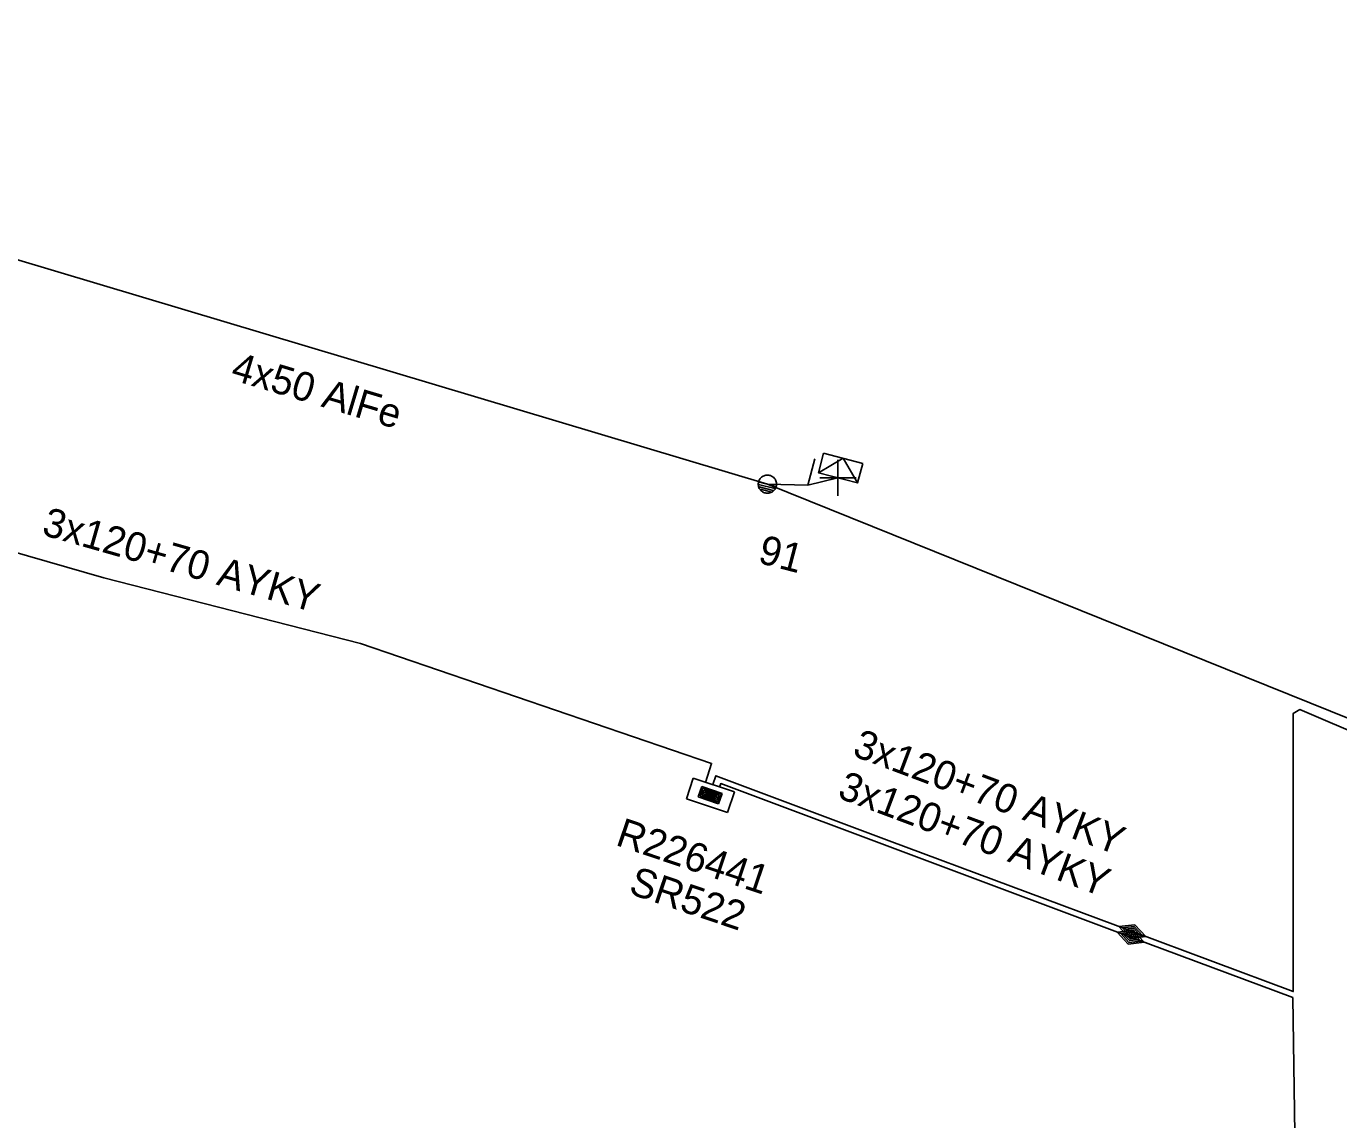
# Model space of a CAD drawing. Extents: x -544780 to -541582, y -1198995 to -1196551.
# Drawn here: x -542556.29 to -542510.89, y -1198250.44 to -1198212.6 of the extents above; entities that cross this region are included whole.
import ezdxf

# ---------------------------------------------------------------- set-up
doc = ezdxf.new("R2010")
doc.units = 0
for name, color, linetype in [('Vrstva 1', 7, 'Continuous'), ('Vrstva 13', 7, 'Continuous'), ('Vrstva 14', 7, 'Continuous'), ('Vrstva 19', 7, 'Continuous'), ('Vrstva 2', 7, 'Continuous'), ('Vrstva 28', 7, 'Continuous'), ('Vrstva 29', 7, 'Continuous'), ('Vrstva 30', 7, 'Continuous'), ('Vrstva 31', 7, 'Continuous'), ('Vrstva 34', 7, 'Continuous'), ('Vrstva 4', 7, 'Continuous'), ('Vrstva 5', 7, 'Continuous'), ('Vrstva 54', 7, 'Continuous'), ('Vrstva 6', 7, 'Continuous'), ('Vrstva 8', 7, 'Continuous'), ('Vrstva 9', 7, 'Continuous')]:
    doc.layers.add(name, color=color, linetype=linetype)

# ---------------------------------------------------------------- blocks, each defined once
blk = doc.blocks.new('NN440')
at = {"layer": 'Vrstva 2'}
for points in [[(0.631, -0.004), (0.627, 0.062), (0.617, 0.127), (0.6, 0.191), (0.577, 0.252), (0.547, 0.311), (0.511, 0.366), (0.469, 0.417), (0.423, 0.464), (0.371, 0.505), (0.316, 0.542), (0.257, 0.571), (0.196, 0.595), (0.132, 0.612), (0.067, 0.622), (0.001, 0.626), (-0.065, 0.622), (-0.13, 0.612), (-0.194, 0.595), (-0.255, 0.571), (-0.314, 0.542), (-0.369, 0.505), (-0.42, 0.464), (-0.467, 0.417), (-0.509, 0.366), (-0.544, 0.311), (-0.574, 0.252), (-0.598, 0.191), (-0.615, 0.127), (-0.626, 0.062), (-0.629, -0.004), (-0.626, -0.07), (-0.615, -0.135), (-0.598, -0.199), (-0.574, -0.26), (-0.544, -0.319), (-0.509, -0.374), (-0.467, -0.426), (-0.42, -0.472), (-0.369, -0.514), (-0.314, -0.55), (-0.255, -0.58), (-0.194, -0.603), (-0.13, -0.62), (-0.065, -0.631), (0.001, -0.634), (0.067, -0.631), (0.132, -0.62), (0.196, -0.603), (0.257, -0.58), (0.316, -0.55), (0.371, -0.514), (0.423, -0.472), (0.469, -0.426), (0.511, -0.374), (0.547, -0.319), (0.577, -0.26), (0.6, -0.199), (0.617, -0.135), (0.627, -0.07), (0.631, -0.004)], [(-0.631, 0), (0.629, 0)], [(-0.601, -0.177), (0.57, -0.177)], [(-0.513, -0.325), (0.501, -0.325)], [(-0.375, -0.473), (0.353, -0.473)]]:
    blk.add_lwpolyline(points, dxfattribs=at)
blk = doc.blocks.new('NN870')
at = {"layer": 'Vrstva 4'}
for points in [[(0, -0.251), (0.5, 0.001), (0, 0.249), (-0.5, 0.001), (0, -0.251)], [(0.37, -0.003), (0, 0.186), (-0.362, 0.001), (0, -0.188), (0.37, -0.003)], [(0.245, -0.003), (0, 0.123), (-0.252, -0.003), (0, -0.125), (0.245, -0.003)], [(0.122, -0.003), (0, 0.06), (-0.13, -0.003), (0, -0.062), (0.122, -0.003)]]:
    blk.add_lwpolyline(points, dxfattribs=at)
blk = doc.blocks.new('NN800')
at = {"layer": 'Vrstva 1'}
for points in [[(-0.442, 0.442), (0.442, -0.442)], [(-0.442, -0.442), (0.442, 0.442)]]:
    blk.add_lwpolyline(points, dxfattribs=at)
blk = doc.blocks.new('NN620')
at = {"layer": 'Vrstva 8'}
for points in [[(0.752, 0.004), (-0.748, 0.004)], [(-0.748, 0.004), (-0.748, -0.746)], [(0.752, -0.746), (0.752, 0.004)], [(0.368, -0.18), (-0.376, -0.18)], [(-0.376, -0.18), (-0.376, -0.558)], [(0.321, -0.227), (-0.329, -0.227)], [(-0.329, -0.227), (-0.329, -0.51)], [(0.274, -0.274), (-0.281, -0.274)], [(-0.281, -0.274), (-0.281, -0.463)], [(0.227, -0.321), (-0.234, -0.321)], [(-0.234, -0.321), (-0.234, -0.416)], [(-0.234, -0.416), (0.227, -0.416)], [(-0.193, -0.369), (0.185, -0.369)], [(0.227, -0.416), (0.227, -0.321)], [(0.274, -0.463), (0.274, -0.274)], [(0.321, -0.51), (0.321, -0.227)], [(0.368, -0.558), (0.368, -0.18)], [(-0.748, -0.746), (0.752, -0.746)], [(-0.376, -0.558), (0.368, -0.558)], [(-0.329, -0.51), (0.321, -0.51)], [(-0.281, -0.463), (0.274, -0.463)]]:
    blk.add_lwpolyline(points, dxfattribs=at)
blk = doc.blocks.new('NN630')
at = {"layer": 'Vrstva 9'}
for points in [[(-0.003, -0.7), (-0.703, 0)], [(-0.703, -0.7), (-0.703, 0), (0.697, 0), (0.697, -0.7)], [(-0.003, -0.7), (0.697, 0)], [(-0.703, -0.7), (0.697, -0.7)]]:
    blk.add_lwpolyline(points, dxfattribs=at)
blk = doc.blocks.new('NN510')
at = {"layer": 'Vrstva 2'}
blk.add_lwpolyline([(0.001, 0.002), (0.001, 0.939)], dxfattribs=at)

msp = doc.modelspace()

# ---------------------------------------------------------------- linework, layer by layer
at = {"layer": 'Vrstva 1'}
msp.add_lwpolyline([(-542579.214, -1198212.603), (-542578.383, -1198212.904), (-542558.144, -1198220.225), (-542530.653, -1198228.444), (-542502.529, -1198239.78)], dxfattribs=at)
at = {"layer": 'Vrstva 5'}
for points in [[(-542577.966, -1198214.004), (-542577.011, -1198214.433), (-542577.892, -1198226.106), (-542576.131, -1198226.473), (-542567.253, -1198228.308), (-542558.228, -1198230.364), (-542553.606, -1198231.685), (-542544.727, -1198233.961), (-542532.584, -1198238.108), (-542532.799, -1198238.768)], [(-542518.023, -1198243.93), (-542512.462, -1198246.004), (-542512.462, -1198236.378), (-542512.23, -1198236.249), (-542504.957, -1198239.359), (-542502.666, -1198240.21), (-542501.626, -1198240.387), (-542501.597, -1198240.246)], [(-542532.545, -1198238.841), (-542532.433, -1198238.538), (-542526.441, -1198240.792), (-542518.023, -1198243.93)], [(-542532.313, -1198238.927), (-542532.269, -1198238.809), (-542518.083, -1198244.127)], [(-542518.083, -1198244.127), (-542512.474, -1198246.215), (-542512.371, -1198253.281), (-542519.967, -1198254.299), (-542520.084, -1198254.512)]]:
    msp.add_lwpolyline(points, dxfattribs=at)
at = {"layer": 'Vrstva 54'}
msp.add_lwpolyline([(-542530.653, -1198228.444), (-542529.249, -1198228.482), (-542528.212, -1198228.228)], dxfattribs=at)

# ---------------------------------------------------------------- block references
at = {"layer": 'Vrstva 13', "rotation": -14.654333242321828}
msp.add_blockref('NN510', (-542529.25, -1198228.482), dxfattribs=at)
at = {"layer": 'Vrstva 13', "xscale": 0.49999999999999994, "yscale": 0.5, "rotation": -14.654333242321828}
msp.add_blockref('NN440', (-542530.653, -1198228.445), dxfattribs=at)
at = {"layer": 'Vrstva 19', "rotation": -20.466444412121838}
for p in [(-542518.023, -1198243.93), (-542518.083, -1198244.126)]:
    msp.add_blockref('NN870', p, dxfattribs=at)
at = {"layer": 'Vrstva 28', "rotation": -18.59027500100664}
msp.add_blockref('NN620', (-542532.51, -1198238.862), dxfattribs=at)
at = {"layer": 'Vrstva 31', "rotation": 165.34566677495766}
msp.add_blockref('NN630', (-542528.212, -1198228.228), dxfattribs=at)
at = {"layer": 'Vrstva 34', "rotation": 45}
msp.add_blockref('NN800', (-542528.212, -1198228.228), dxfattribs=at)

# ---------------------------------------------------------------- texts
at = {"layer": 'Vrstva 14'}
msp.add_text('91', height=1, rotation=345.346, dxfattribs=at).set_placement((-542531.019, -1198231.157))
at = {"layer": 'Vrstva 2'}
msp.add_text('4x50 AlFe', height=1, rotation=343.355, dxfattribs=at).set_placement((-542549.261, -1198224.817))
at = {"layer": 'Vrstva 29'}
msp.add_text('R226441', height=1, rotation=341.41, dxfattribs=at).set_placement((-542535.944, -1198240.926))
at = {"layer": 'Vrstva 30'}
msp.add_text('SR522', height=1, rotation=341.41, dxfattribs=at).set_placement((-542535.494, -1198242.601))
at = {"layer": 'Vrstva 6'}
for rotation, p in [(344.05, (-542555.794, -1198230.189)), (339.385, (-542527.752, -1198237.83)), (339.45, (-542528.269, -1198239.283))]:
    msp.add_text('3x120+70 AYKY', height=1, rotation=rotation, dxfattribs=at).set_placement(p)

doc.saveas('drawing.dxf')
